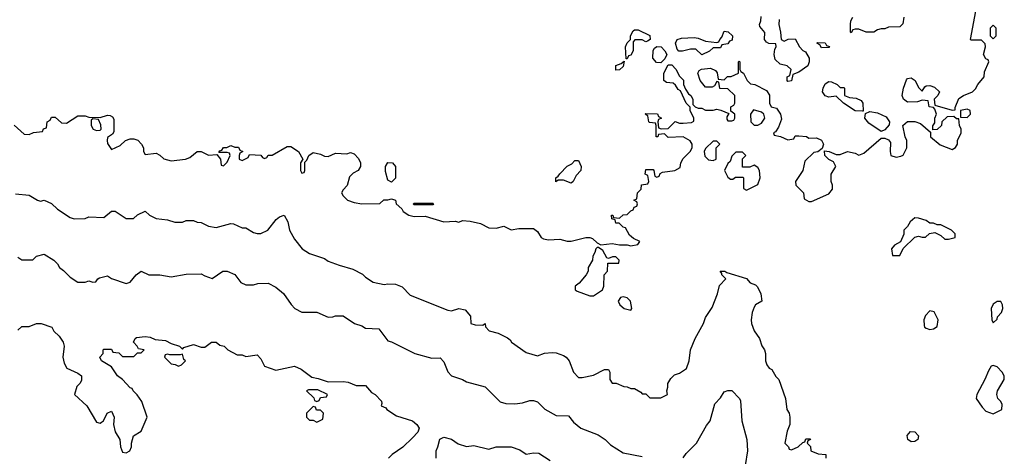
# Model space of a CAD drawing. Header units: inches. Extents: x 2348352 to 2479776, y 460422 to 613655.
# Tile 360 of 590: x 2434719 to 2439989, y 515860 to 518196. Entities that reach past the tile are written whole.
import ezdxf

# ---------------------------------------------------------------- set-up
doc = ezdxf.new("R2010")
doc.units = ezdxf.units.IN
doc.header["$MEASUREMENT"] = 0
doc.layers.add('C4531', color=7, linetype='Continuous')

msp = doc.modelspace()

# ---------------------------------------------------------------- linework, layer by layer
at = {"layer": 'C4531', "color": 4}
for points, elevation in [([(2434690, 517631.3), (2434743.6, 517583.6), (2434770, 517582), (2434792.7, 517592.7), (2434842, 517598), (2434847.3, 517612.7), (2434862, 517618), (2434866, 517650), (2434882, 517658), (2434890, 517674), (2434910, 517674), (2434943.6, 517643.6), (2434970, 517642), (2435030, 517682), (2435070, 517682), (2435090, 517674), (2435150, 517672), (2435190, 517684.7), (2435203.6, 517683.6), (2435216.9, 517676.9), (2435223.6, 517663.6), (2435223.6, 517596.4), (2435216.9, 517583.1), (2435190, 517566), (2435186.8, 517550), (2435190, 517534), (2435210, 517502), (2435256.4, 517523.6), (2435286, 517550), (2435310, 517558), (2435330, 517558), (2435350.9, 517550.9), (2435372, 517530), (2435382, 517510), (2435382, 517490), (2435390, 517474), (2435450, 517482), (2435470, 517472), (2435491.1, 517451.1), (2435530, 517441), (2435606, 517450), (2435630, 517458), (2435670, 517491.3), (2435690, 517491.3), (2435730, 517472), (2435774, 517474), (2435794, 517450), (2435798, 517418), (2435810, 517414), (2435830, 517434), (2435846, 517470), (2435842, 517482), (2435830, 517486), (2435786, 517486), (2435790, 517494), (2435802, 517498), (2435810, 517512), (2435827.3, 517512.7), (2435850, 517522), (2435870, 517514), (2435890, 517514), (2435898, 517498), (2435914, 517490), (2435898, 517482), (2435894, 517470), (2435894, 517450), (2435910, 517442), (2435942, 517458), (2435950, 517474), (2436010, 517472), (2436018, 517458), (2436030, 517454), (2436042, 517458), (2436048.4, 517471.6), (2436070, 517472), (2436150, 517518), (2436170, 517518), (2436211.1, 517491.1), (2436234, 517450), (2436222, 517430), (2436222, 517390), (2436230, 517374), (2436242, 517378), (2436246, 517390), (2436246, 517434), (2436256.4, 517443.6), (2436266, 517470), (2436290, 517484.7), (2436330, 517476), (2436350, 517466), (2436370, 517464.7), (2436410, 517482), (2436470, 517478), (2436490, 517484.7), (2436510, 517478), (2436532.8, 517452.8), (2436542.8, 517430), (2436542.8, 517410), (2436531.3, 517390), (2436504.9, 517375.1), (2436484, 517356), (2436471.6, 517308.4), (2436450, 517286), (2436442, 517270), (2436450, 517254), (2436474, 517230), (2436510, 517218), (2436550, 517211.3), (2436647.3, 517212.7), (2436668.7, 517231.3), (2436690, 517231.3), (2436710, 517238), (2436731.1, 517231.1), (2436734, 517210), (2436764.7, 517184.7), (2436772, 517170), (2436802, 517150), (2436830, 517142.8), (2436890, 517144.7), (2436990, 517114.8), (2437050, 517118), (2437070, 517112), (2437090, 517122), (2437130, 517118.8), (2437186.4, 517106.4), (2437230, 517082), (2437270, 517081), (2437310, 517092), (2437350, 517072), (2437390, 517078), (2437470, 517078), (2437490, 517062), (2437511.1, 517031.1), (2437523.6, 517023.6), (2437550, 517018), (2437610, 517021), (2437650, 517011), (2437670, 517010.8), (2437750, 517030.8), (2437770, 517030.8), (2437785.4, 517025.4), (2437810, 517002), (2437830, 516991.3), (2437890, 516998), (2437930, 516991.3), (2437970, 516992), (2437990, 516986), (2438027.3, 516992.7), (2438038, 517010), (2438004.7, 517024.7), (2437983.1, 517043.1), (2437962, 517082), (2437950, 517086), (2437927.3, 517107.3), (2437910, 517108), (2437906, 517126), (2437888, 517130), (2437886, 517150), (2437894, 517150), (2437898, 517138), (2437930, 517134), (2437948.7, 517151.3), (2437970, 517154), (2437990, 517174), (2438002, 517178), (2438007.3, 517192.7), (2438022, 517198), (2438026, 517210), (2438022, 517222), (2438006, 517230), (2438022, 517238), (2438026, 517270), (2438046, 517290), (2438047.3, 517312.7), (2438082, 517318), (2438086, 517330), (2438082, 517362), (2438066, 517370), (2438070, 517394), (2438110, 517394), (2438114, 517390), (2438118, 517358), (2438130, 517354), (2438142, 517358), (2438147.3, 517372.7), (2438160.4, 517379.6), (2438226, 517390), (2438254.6, 517405.4), (2438258, 517430), (2438270, 517454), (2438308, 517490), (2438318, 517510), (2438318, 517530), (2438308.4, 517548.4), (2438270, 517568.7), (2438190, 517566), (2438170, 517586), (2438138, 517582), (2438134, 517570), (2438126, 517570), (2438126, 517630), (2438122, 517642), (2438090, 517646), (2438086, 517650), (2438082, 517682), (2438066, 517690), (2438070, 517694), (2438132.7, 517692.7), (2438138, 517678), (2438154, 517670), (2438138, 517662), (2438134, 517650), (2438138, 517618), (2438152.7, 517612.7), (2438190, 517614), (2438228, 517652), (2438250, 517642), (2438270, 517642), (2438314.6, 517645.4), (2438327.3, 517652.7), (2438328, 517670), (2438308, 517710), (2438307.3, 517727.3), (2438286, 517750), (2438255.3, 517815.3), (2438243.1, 517823.1), (2438230, 517846), (2438216.4, 517856.4), (2438180.4, 517860.4), (2438166, 517870), (2438166, 517910), (2438190, 517954), (2438210, 517954), (2438230.9, 517930.9), (2438250, 517894), (2438271.6, 517871.6), (2438272, 517850), (2438283.6, 517823.6), (2438299.6, 517799.6), (2438312, 517790), (2438322, 517770), (2438322, 517742), (2438334, 517730), (2438350, 517722), (2438370, 517722), (2438390, 517712), (2438430, 517712), (2438450, 517718), (2438471.6, 517711.6), (2438514, 517694), (2438503.6, 517676.4), (2438503.6, 517663.6), (2438510, 517654), (2438530, 517654), (2438542, 517658), (2438546, 517670), (2438546, 517690), (2438526, 517706), (2438526, 517730), (2438542, 517738), (2438546, 517750), (2438546, 517790), (2438510, 517826), (2438467.3, 517827.3), (2438462, 517862), (2438450, 517866), (2438438, 517842), (2438424.7, 517835.3), (2438390, 517835.3), (2438362, 517870), (2438348, 517910), (2438355.3, 517924.7), (2438368.9, 517931.1), (2438416.9, 517936.9), (2438443.6, 517923.6), (2438451.6, 517911.6), (2438458, 517878), (2438490, 517874), (2438508.4, 517891.6), (2438527.3, 517892.7), (2438566, 517910), (2438566, 517970), (2438570, 517974), (2438574, 517970), (2438574, 517930), (2438578, 517918), (2438594, 517910), (2438612, 517870), (2438630, 517852), (2438654, 517850), (2438716.9, 517816.9), (2438731.6, 517791.6), (2438732, 517750), (2438742, 517730), (2438770, 517722), (2438792, 517690), (2438796.9, 517663.1), (2438779.8, 517620.2), (2438763.6, 517596.4), (2438754, 517590), (2438758, 517578), (2438791.6, 517571.6), (2438830, 517554), (2438862, 517558), (2438870, 517574), (2438890, 517574), (2438931.1, 517571.1), (2438942, 517562), (2438983.6, 517563.6), (2439011.1, 517551.1), (2439022, 517530), (2439014, 517506), (2438991.6, 517488.4), (2438970, 517486), (2438921, 517439), (2438911.3, 517390), (2438872, 517330), (2438874, 517310), (2438914, 517270), (2438918, 517238), (2438943.6, 517223.6), (2438956.4, 517223.6), (2439050, 517264.7), (2439068.7, 517290), (2439068.7, 517310), (2439062, 517330), (2439062, 517370), (2439088, 517410), (2439075.3, 517435.3), (2439050, 517448), (2439028, 517470), (2439026, 517494), (2439051.6, 517491.6), (2439090, 517474), (2439110, 517474), (2439150, 517491.3), (2439190, 517482), (2439210, 517472), (2439238, 517482), (2439330, 517562), (2439350, 517562), (2439370, 517554), (2439379.6, 517539.6), (2439378, 517490), (2439382, 517470), (2439410, 517461), (2439434.6, 517465.4), (2439448.4, 517471.6), (2439468, 517510), (2439468, 517550), (2439458, 517570), (2439446, 517630), (2439470, 517652), (2439510, 517652), (2439539.8, 517639.8), (2439594, 517594), (2439594, 517570), (2439646.4, 517526.4), (2439710, 517502), (2439728.4, 517511.6), (2439738, 517530), (2439738, 517550), (2439758, 517590), (2439758, 517610), (2439748.7, 517630), (2439746, 517666), (2439734, 517666), (2439718, 517678), (2439683.6, 517676.4), (2439654, 517650), (2439652, 517630), (2439630, 517608), (2439606, 517606), (2439607.3, 517627.3), (2439616.4, 517643.6), (2439618, 517670), (2439626, 517690), (2439618, 517718), (2439610, 517726), (2439586, 517730), (2439582, 517762), (2439550, 517766), (2439523.6, 517756.4), (2439470, 517755.3), (2439448.7, 517770), (2439442, 517790), (2439449, 517830), (2439465.6, 517874.4), (2439470, 517882), (2439490, 517884.7), (2439511.3, 517870), (2439530, 517834), (2439550, 517814), (2439563.1, 517836.9), (2439570, 517842), (2439590, 517844.7), (2439614.8, 517834.8), (2439642, 517810), (2439634, 517790), (2439614, 517770), (2439618, 517738), (2439710, 517712), (2439726, 517714), (2439726, 517726), (2439745.6, 517774.4), (2439770, 517791.3), (2439818, 517810), (2439834.6, 517825.4), (2439848, 517850), (2439882, 517890), (2439883.1, 517916.9), (2439906, 517970), (2439902, 517982), (2439890, 517986), (2439878, 518010), (2439888, 518050), (2439887.3, 518067.3), (2439867.3, 518087.3), (2439810, 518086), (2439808, 518090), (2439841.2, 518270)], 76), ([(2438783.6, 518196.4), (2438782, 518170), (2438792, 518130), (2438794, 518090), (2438810, 518082), (2438832.7, 518092.7), (2438870, 518094), (2438892, 518050), (2438910, 518032), (2438924.7, 518024.7), (2438944.7, 517990), (2438944.7, 517970), (2438938, 517950), (2438890, 517915.3), (2438858, 517902), (2438850, 517868), (2438830, 517866), (2438826, 517870), (2438826, 517890), (2438842, 517898), (2438848, 517930), (2438826, 517950), (2438790, 517958), (2438762.7, 517982.7), (2438757.2, 518010), (2438761.2, 518038.8), (2438768, 518050), (2438766, 518066), (2438728.9, 518068.9), (2438716.4, 518076.4), (2438706, 518090), (2438707.3, 518127.3), (2438680.4, 518160.4), (2438678, 518170), (2438686, 518190), (2438687.3, 518212.7)], 76), ([(2439451.3, 518210), (2439445.4, 518174.6), (2439430, 518158), (2439370, 518155.3), (2439350, 518148), (2439330, 518148), (2439310, 518142), (2439290, 518129), (2439250, 518128.7), (2439210, 518146), (2439190, 518146), (2439178, 518142), (2439170, 518126), (2439166, 518130), (2439166, 518170), (2439168, 518190), (2439178, 518210)], 76), ([(2434696.4, 517263.6), (2434770, 517258), (2434814, 517230), (2434830, 517224.7), (2434851.1, 517231.1), (2434890, 517212), (2434922, 517182), (2434990, 517138), (2435010, 517131.3), (2435070, 517132), (2435090, 517142), (2435170, 517138), (2435210, 517170.8), (2435230.7, 517170.7), (2435290, 517132), (2435328.4, 517131.6), (2435350, 517152), (2435390, 517171.3), (2435414, 517150), (2435450, 517132), (2435510, 517124.7), (2435550, 517112), (2435590, 517112), (2435610, 517122), (2435650, 517122), (2435670, 517112), (2435691.1, 517111.1), (2435730, 517092), (2435770, 517084.7), (2435850, 517104.7), (2435863.6, 517103.6), (2435910, 517082), (2435930, 517082), (2435970, 517058), (2435990, 517051.3), (2436010, 517051.3), (2436048, 517070), (2436092.5, 517127.5), (2436110, 517141), (2436134, 517150), (2436154.6, 517114.6), (2436162.8, 517070), (2436190, 517022), (2436232, 516970), (2436270, 516944.7), (2436350, 516918), (2436370, 516904.7), (2436430, 516882), (2436502, 516862), (2436554, 516834), (2436570, 516818), (2436610.9, 516790.9), (2436670, 516778.8), (2436690, 516782.8), (2436730, 516780.7), (2436766.4, 516766.4), (2436810, 516722), (2437010, 516641), (2437030, 516638), (2437070, 516650.7), (2437102.8, 516642.8), (2437132, 516610), (2437134, 516570), (2437156.4, 516563.6), (2437198, 516562), (2437210, 516571), (2437212, 516552), (2437231.6, 516531.6), (2437279.6, 516519.6), (2437330, 516494), (2437343.6, 516483.6), (2437352, 516470), (2437430, 516416), (2437490, 516398), (2437528.9, 516411.1), (2437570, 516414.8), (2437590, 516414), (2437630, 516398.8), (2437644.7, 516390), (2437661, 516370), (2437682.8, 516310), (2437710, 516281), (2437730, 516281), (2437790, 516294.8), (2437850, 516324.9), (2437870, 516324.7), (2437877.3, 516310), (2437878, 516270), (2437890, 516252), (2437911.6, 516251.6), (2437952.7, 516232.7), (2437970, 516232), (2437990, 516222), (2438010, 516222), (2438043.6, 516203.6), (2438050, 516194), (2438070, 516194), (2438092.7, 516172.7), (2438150, 516172), (2438186, 516190), (2438182, 516210), (2438188.7, 516230), (2438188.7, 516250), (2438204, 516276), (2438224.7, 516295.3), (2438250, 516304.7), (2438288, 516330), (2438302, 516370), (2438308.7, 516430), (2438335.3, 516490), (2438379, 516570), (2438390, 516602), (2438424.7, 516655.3), (2438454, 516730), (2438465.6, 516774.4), (2438498, 516810), (2438478, 516830), (2438478, 516838), (2438468, 516850), (2438494, 516850), (2438503.6, 516843.6), (2438610, 516811.3), (2438628, 516788), (2438656.9, 516776.9), (2438667.3, 516767.3), (2438686.8, 516730), (2438691.3, 516690), (2438658, 516670), (2438650, 516658), (2438639.1, 516630), (2438633.4, 516590), (2438636.3, 516570), (2438650, 516532), (2438678, 516490), (2438690.9, 516450.9), (2438704.7, 516430), (2438711.3, 516410), (2438711.3, 516370), (2438718, 516350), (2438730, 516332), (2438744.7, 516324.7), (2438766.4, 516286.4), (2438782, 516270), (2438818, 516170), (2438824.7, 516110), (2438838, 516090), (2438842, 516070), (2438842, 516030), (2438826.4, 515993.6), (2438814, 515930), (2438834, 515910), (2438838, 515898), (2438850, 515894), (2438886, 515910), (2438910, 515934), (2438922, 515938), (2438927.3, 515952.7), (2438950, 515954), (2438952, 515950), (2438938, 515942), (2438934, 515930), (2438951.6, 515911.6), (2438954, 515890), (2438992.7, 515872.7), (2439034, 515870), (2439034, 515850)], 72), ([(2434710, 516924.7), (2434731.6, 516911.6), (2434790, 516912), (2434810, 516931.3), (2434850, 516942), (2434902, 516910), (2434922, 516890), (2434932, 516870), (2434954.4, 516854.4), (2434990, 516818), (2435030, 516791.3), (2435070, 516791.3), (2435090, 516798), (2435110, 516792), (2435127.3, 516792.7), (2435138, 516810), (2435145.6, 516814.4), (2435190, 516826), (2435210, 516811.3), (2435290, 516784.7), (2435310, 516792), (2435342, 516830), (2435370, 516851), (2435411.3, 516831.3), (2435470, 516831), (2435530, 516821), (2435610, 516834.8), (2435690, 516836), (2435710, 516824.7), (2435750, 516812), (2435806, 516850), (2435830, 516851.3), (2435870, 516832), (2435902, 516790), (2435930, 516778), (2435970, 516778), (2435994.6, 516785.4), (2436050, 516786), (2436090, 516764.7), (2436130.7, 516730.7), (2436171.6, 516671.6), (2436191.6, 516651.6), (2436230, 516632), (2436310, 516631.3), (2436370, 516604.7), (2436394.6, 516605.4), (2436410, 516611.3), (2436450, 516611.3), (2436511.1, 516571.1), (2436550, 516558), (2436570, 516544.7), (2436642, 516542), (2436690, 516478), (2436710, 516472), (2436834, 516410), (2436925.4, 516385.4), (2436970, 516386), (2436990, 516364.7), (2437010, 516312), (2437031.1, 516291.1), (2437090, 516271.3), (2437110, 516258), (2437210.9, 516230.9), (2437291.1, 516151.1), (2437322, 516142), (2437370, 516141), (2437410, 516146), (2437450, 516158), (2437470, 516158), (2437490, 516151.3), (2437530, 516111.3), (2437590, 516078), (2437656, 516076), (2437682.8, 516042.8), (2437722, 516010), (2437815.3, 515975.3), (2437852, 515950), (2437882, 515922), (2437950, 515878), (2438050, 515858)], 68), ([(2434710, 516534), (2434730, 516554), (2434770, 516554), (2434809, 516571), (2434834, 516570), (2434892, 516550), (2434902, 516530), (2434930, 516502), (2434951.3, 516470), (2434958, 516450), (2434951, 516390), (2434958, 516358), (2434971.3, 516331.3), (2435030, 516304.7), (2435051, 516290), (2435050, 516266), (2435042, 516250), (2435026, 516234), (2435012, 516190), (2435078, 516130), (2435130, 516042), (2435150, 516038), (2435158, 516042), (2435168, 516050), (2435188, 516090), (2435210, 516102), (2435224.7, 516070), (2435221, 516030), (2435231, 515990), (2435256, 515950), (2435258, 515910), (2435270, 515882), (2435290, 515878), (2435308, 515890), (2435318, 515910), (2435318, 515930), (2435328, 515970), (2435370, 515994), (2435402, 516070), (2435373.6, 516153.6), (2435348.4, 516188.4), (2435326, 516210), (2435322, 516222), (2435310, 516226), (2435268.7, 516270), (2435242, 516290), (2435210, 516338), (2435158, 516370), (2435148, 516390), (2435166, 516410), (2435166, 516430), (2435170, 516434), (2435210, 516434), (2435218, 516418), (2435250, 516414), (2435270, 516394), (2435330, 516394), (2435350, 516414), (2435370, 516414), (2435386, 516430), (2435355.3, 516435.3), (2435348, 516450), (2435328, 516470), (2435338, 516490), (2435344.7, 516495.3), (2435390, 516500.5), (2435417.1, 516497.1), (2435444.5, 516484.5), (2435499.3, 516479.3), (2435530, 516462.8), (2435574, 516450), (2435590, 516434), (2435598, 516442), (2435650, 516458), (2435690, 516444.7), (2435710, 516444.7), (2435746, 516470), (2435771.1, 516471.1), (2435790, 516454), (2435814, 516450), (2435834, 516430), (2435883.6, 516403.6), (2435910, 516402), (2435930, 516394), (2435990, 516402), (2436010, 516382), (2436030, 516342.8), (2436090, 516321), (2436190, 516342), (2436225.4, 516325.4), (2436283.5, 516283.5), (2436316.9, 516276.9), (2436370, 516258), (2436450, 516261), (2436476.9, 516256.9), (2436519.6, 516239.6), (2436570, 516238), (2436602, 516202), (2436622, 516190), (2436655.3, 516155.3), (2436658, 516142), (2436654, 516130), (2436679.8, 516119.8), (2436684.7, 516110), (2436736.8, 516076.8), (2436822, 516050), (2436844.7, 516030), (2436858, 516010), (2436850.9, 515989.1), (2436822, 515958), (2436770, 515908), (2436712, 515870), (2436694, 515850)], 64), ([(2438270, 515852), (2438285.6, 515874.4), (2438342, 515930), (2438394.6, 516025.4), (2438415.3, 516050), (2438440.2, 516139.8), (2438470, 516172), (2438490, 516204.7), (2438510, 516212), (2438530, 516212), (2438572, 516170), (2438576.9, 516156.9), (2438584.7, 516050), (2438611.3, 515950), (2438614.8, 515890), (2438602.8, 515810)], 68), ([(2436948.7, 515850), (2436948, 515890), (2436958, 515910), (2436968.4, 515951.6), (2436990, 515962), (2437030.8, 515950.8), (2437066.8, 515926.8), (2437110, 515912), (2437150, 515918), (2437230, 515898), (2437270, 515911.3), (2437350, 515911.3), (2437395.3, 515895.3), (2437430, 515871.3), (2437470, 515878.8), (2437496.9, 515876.9), (2437558, 515838)], 64)]:
    msp.add_lwpolyline(points, dxfattribs=dict(at, elevation=elevation))
for points, elevation in [([(2438070, 518078), (2438050, 518088.7), (2438030, 518088.7), (2438012, 518088), (2438002, 518078), (2438002, 518030), (2437990, 518006), (2437978, 518002), (2437970, 517986), (2437966, 517986), (2437962, 518050), (2437970, 518072), (2437988, 518090), (2437988.7, 518110), (2438003.1, 518136.9), (2438010, 518142), (2438030, 518142), (2438091.1, 518111.1), (2438094, 518090), (2438079.6, 518080.4)], 76), ([(2438370, 518008), (2438338, 518038), (2438310, 518038), (2438267.3, 518027.3), (2438247.3, 518027.3), (2438238, 518038), (2438228.7, 518070), (2438238, 518090), (2438262, 518098), (2438330, 518101), (2438350, 518098), (2438390, 518082), (2438450, 518074), (2438462, 518078), (2438466, 518090), (2438478, 518102), (2438490, 518134), (2438511.6, 518131.6), (2438534, 518110), (2438532.7, 518087.3), (2438518, 518082), (2438510, 518066), (2438478, 518062), (2438470, 518046), (2438430, 518046), (2438412, 518028)], 76), ([(2439930, 518166), (2439914, 518150), (2439914, 518110), (2439930, 518094), (2439946, 518110), (2439946, 518150)], 76), ([(2439010, 518046), (2439002, 518062), (2438986, 518070), (2438990, 518074), (2439030, 518072), (2439038, 518058), (2439052.7, 518052.7), (2439050, 518048)], 76), ([(2438150, 517966), (2438127.3, 517967.3), (2438108, 517990), (2438108.9, 518031.1), (2438116.4, 518043.6), (2438130, 518052), (2438152, 518050), (2438172, 518030), (2438182, 518010), (2438172.7, 517987.3)], 76), ([(2437910, 517926), (2437909.1, 517950.9), (2437938, 517962), (2437954, 517974), (2437950, 517946), (2437930, 517928)], 76), ([(2439110, 517834), (2439130, 517834), (2439134, 517830), (2439134, 517790), (2439159.6, 517779.6), (2439196.9, 517776.9), (2439223.6, 517763.6), (2439232, 517750), (2439234, 517706), (2439230, 517706), (2439190, 517709), (2439128, 517750), (2439090, 517786), (2439050, 517782), (2439030, 517788), (2439015.3, 517810), (2439019, 517830), (2439030, 517852), (2439050, 517864.7), (2439063.6, 517863.6), (2439094, 517850)], 76), ([(2438646.8, 517713.2), (2438631.3, 517690), (2438632, 517650), (2438650, 517632), (2438670, 517632), (2438690, 517642), (2438708, 517670), (2438702, 517690), (2438690, 517702)], 76), ([(2439330, 517598), (2439263.2, 517643.2), (2439242, 517670), (2439246, 517694), (2439270, 517704.7), (2439310, 517698), (2439356.9, 517676.9), (2439374, 517650), (2439372.7, 517632.7), (2439350, 517606)], 76), ([(2439790, 517718), (2439754, 517710), (2439754, 517674), (2439790, 517672), (2439808, 517690), (2439806, 517710)], 76), ([(2435110, 517666), (2435102, 517658), (2435102, 517630), (2435112, 517610), (2435130, 517602.8), (2435150, 517604.7), (2435155.3, 517610), (2435153.6, 517633.6), (2435142, 517662)], 76), ([(2438450, 517546), (2438430, 517546), (2438390, 517506), (2438382, 517490), (2438385.4, 517465.4), (2438406, 517446), (2438430, 517442), (2438446, 517450), (2438446, 517510), (2438466, 517530)], 76), ([(2438587.3, 517487.3), (2438552.7, 517487.3), (2438530, 517466), (2438522, 517438), (2438510, 517426), (2438492, 517390), (2438510, 517354), (2438523.6, 517343.6), (2438536.4, 517343.6), (2438550, 517354), (2438590, 517354), (2438594, 517350), (2438592.7, 517292.7), (2438610, 517284.7), (2438670, 517314), (2438682, 517350), (2438678, 517390), (2438670, 517406), (2438650, 517418), (2438627.3, 517407.3), (2438587.3, 517407.3), (2438588.4, 517451.6), (2438606, 517470)], 76), ([(2436710, 517326), (2436690, 517338), (2436676.4, 517383.6), (2436678, 517410), (2436690, 517432), (2436714, 517430), (2436731.3, 517410), (2436731.1, 517348.9)], 76), ([(2437670, 517322), (2437630, 517338), (2437602, 517338), (2437588.4, 517328.4), (2437588, 517350), (2437602, 517358), (2437609.3, 517370.7), (2437650, 517412), (2437674.6, 517425.4), (2437690, 517442), (2437710, 517442), (2437724.7, 517410), (2437722, 517390), (2437696.9, 517363.1), (2437682, 517330)], 76), ([(2436830, 517206), (2436826, 517210), (2436830, 517214), (2436930, 517214), (2436934, 517210), (2436930, 517206)], 76), ([(2439510, 517135.3), (2439485.4, 517114.6), (2439471, 517089), (2439452, 517070), (2439451.6, 517048.4), (2439432.7, 517007.3), (2439402, 516990), (2439384.7, 516970), (2439390, 516934), (2439430, 516934), (2439448, 516972), (2439510, 517032), (2439530, 517038), (2439550, 517032), (2439567.3, 517032.7), (2439588.7, 517051.3), (2439618, 517058), (2439650, 517042), (2439670, 517022), (2439690, 517022), (2439726, 517030), (2439726, 517050), (2439706, 517070), (2439650, 517098), (2439630, 517098), (2439610, 517108), (2439590, 517108), (2439570, 517122), (2439530, 517134)], 76), ([(2437818, 516978), (2437810, 516978), (2437802, 516970), (2437798, 516950), (2437786, 516930), (2437784.7, 516910), (2437762, 516870), (2437762, 516850), (2437752, 516830), (2437714, 516786), (2437692, 516770), (2437692, 516750), (2437703.5, 516743.5), (2437770, 516718), (2437790, 516718), (2437838, 516750), (2437846, 516770), (2437848, 516830), (2437866, 516850), (2437867.3, 516892.7), (2437926, 516894), (2437928, 516910), (2437910, 516928), (2437892.7, 516927.3), (2437870, 516918), (2437862, 516922), (2437840.4, 516960.4)], 76), ([(2437950, 516714), (2437934, 516710), (2437922, 516690), (2437932, 516670), (2437954, 516650), (2437990, 516642), (2437995.3, 516650), (2437988.7, 516690), (2437970, 516708.7)], 76), ([(2439970, 516688), (2439950, 516688), (2439930, 516674), (2439918, 516650), (2439922, 516590), (2439930, 516574), (2439950, 516594), (2439953.2, 516606.8), (2439974, 516630), (2439982, 516650), (2439979, 516670)], 76), ([(2439590, 516638), (2439566.8, 516613.2), (2439558, 516590), (2439559.6, 516559.6), (2439562, 516550), (2439570, 516544.7), (2439590, 516538), (2439610, 516542), (2439630, 516554), (2439635.3, 516590), (2439612.9, 516632.9)], 76), ([(2435590, 516406), (2435578, 516402), (2435522, 516402), (2435510, 516406), (2435498, 516402), (2435494, 516390), (2435530, 516354), (2435551.6, 516351.6), (2435570, 516342), (2435586, 516350), (2435606, 516370), (2435598, 516378)], 64), ([(2439930, 516346), (2439918, 516342), (2439903.6, 516316.4), (2439884.7, 516270), (2439842, 516190), (2439838, 516170), (2439870, 516122), (2439890, 516102), (2439930, 516086.8), (2439975.1, 516110), (2439977.6, 516137.6), (2439970, 516154), (2439954, 516170), (2439948.7, 516190), (2439953.2, 516210), (2439989, 516270), (2439988.7, 516290), (2439978, 516310), (2439950, 516338)], 76), ([(2436315.3, 516215.3), (2436264.7, 516215.3), (2436254, 516210), (2436292.7, 516172.7), (2436298, 516158), (2436310, 516154), (2436322, 516158), (2436330, 516174), (2436362, 516178), (2436366, 516190)], 64), ([(2436290, 516126), (2436254, 516090), (2436254, 516070), (2436270, 516054), (2436290, 516054), (2436310, 516042), (2436342, 516058), (2436346, 516090), (2436330, 516106), (2436307.3, 516107.3), (2436302, 516122)], 64), ([(2439490, 515938), (2439473.2, 515950), (2439469.4, 515970.6), (2439486.6, 515993.4), (2439510.4, 515990.4), (2439530.6, 515970), (2439526, 515950), (2439510, 515939.3)], 72)]:
    msp.add_lwpolyline(points, close=True, dxfattribs=dict(at, elevation=elevation))

doc.saveas('drawing.dxf')
